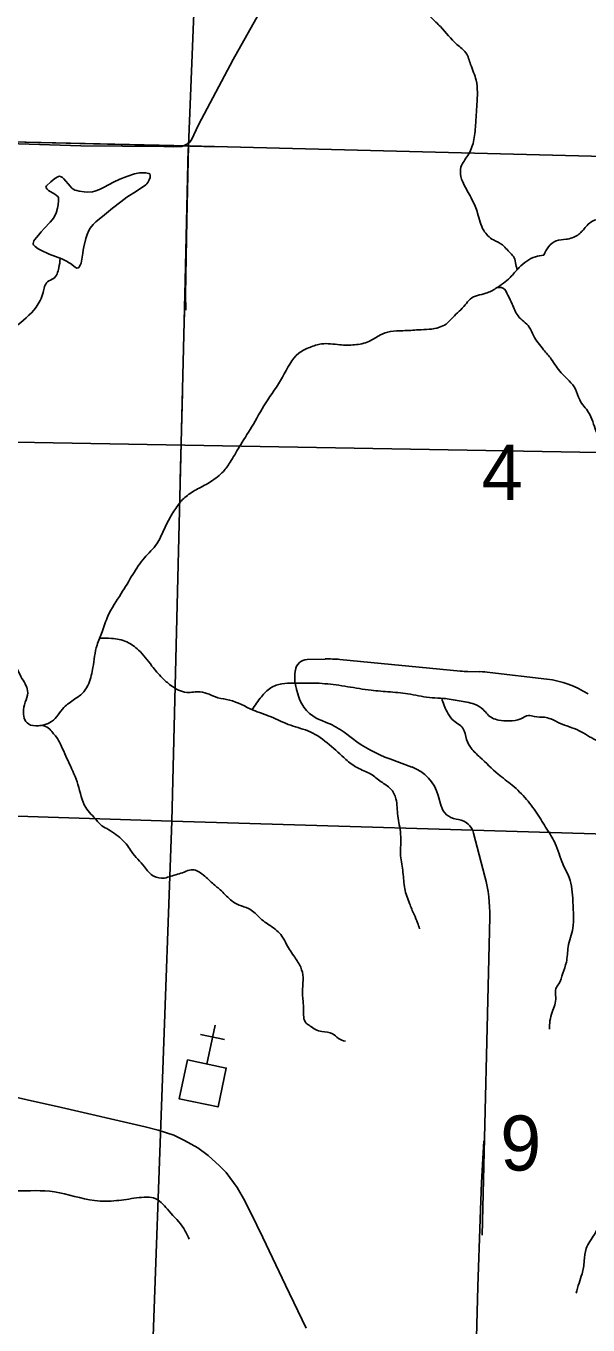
# Model space of a CAD drawing. Extents: x 1219626 to 1426462, y 456797 to 752399.
# Drawn here: x 1321681 to 1326274, y 680612 to 691235 of the extents above; entities that cross this region are included whole.
import ezdxf

# ---------------------------------------------------------------- set-up
doc = ezdxf.new("R2010")
doc.units = 0
for name, color, linetype in [('County Routes Highway Center Lines', 7, 'Continuous'), ('Culture', 7, 'Continuous'), ('Lakes and Ponds', 7, 'Continuous'), ('Local Roads Improved', 7, 'Continuous'), ('Masks', 7, 'Continuous'), ('Masks for Road Features', 7, 'Continuous'), ('Narrow River Creek and Branch and Slough', 7, 'Continuous'), ('Quad Borders', 7, 'Continuous'), ('Section Lines', 7, 'Continuous'), ('Section Numbers', 7, 'Continuous'), ('Uninventoried Roads and Features', 7, 'Continuous')]:
    doc.layers.add(name, color=color, linetype=linetype)

msp = doc.modelspace()

# ---------------------------------------------------------------- linework, layer by layer
at = {"layer": 'County Routes Highway Center Lines'}
msp.add_lwpolyline([(1323972, 680585), (1323803, 680937), (1323617, 681327), (1323567, 681429), (1323470, 681626), (1323408, 681737), (1323317, 681860), (1323264, 681914), (1323169, 681997), (1323086, 682060), (1322977, 682122), (1322890, 682163), (1322761, 682204), (1322654, 682233), (1321971, 682390), (1321691, 682454), (1320772, 682667)], dxfattribs=at)
at = {"layer": 'Culture'}
for p, q in [((1323107, 682987), (1323303, 682946)), ((1323159, 682746), (1323226, 683065))]:
    msp.add_line(p, q, dxfattribs=at)
msp.add_lwpolyline([(1323000, 682780), (1323318, 682713), (1323251, 682395), (1322933, 682462)], close=True, dxfattribs=at)
at = {"layer": 'Lakes and Ponds'}
msp.add_lwpolyline([(1321973, 689330), (1322013, 689312), (1322035, 689299), (1322044, 689292), (1322083, 689262), (1322092, 689257), (1322098, 689255), (1322107, 689256), (1322114, 689261), (1322124, 689279), (1322131, 689296), (1322138, 689328), (1322145, 689378), (1322148, 689403), (1322153, 689428), (1322171, 689496), (1322181, 689529), (1322195, 689562), (1322207, 689582), (1322231, 689613), (1322253, 689634), (1322322, 689691), (1322389, 689745), (1322457, 689798), (1322506, 689834), (1322584, 689884), (1322661, 689935), (1322670, 689944), (1322678, 689955), (1322689, 689977), (1322695, 689995), (1322696, 690007), (1322696, 690015), (1322692, 690025), (1322684, 690030), (1322658, 690035), (1322633, 690035), (1322610, 690033), (1322568, 690025), (1322505, 690005), (1322447, 689982), (1322396, 689958), (1322321, 689917), (1322283, 689898), (1322245, 689883), (1322225, 689879), (1322187, 689876), (1322158, 689878), (1322117, 689884), (1322097, 689889), (1322080, 689893), (1322071, 689897), (1322055, 689909), (1322041, 689924), (1321991, 689984), (1321979, 689996), (1321969, 690002), (1321955, 690006), (1321948, 690005), (1321941, 690002), (1321918, 689988), (1321884, 689960), (1321850, 689929), (1321845, 689922), (1321844, 689917), (1321845, 689911), (1321853, 689901), (1321865, 689891), (1321918, 689859), (1321930, 689850), (1321943, 689837), (1321946, 689831), (1321947, 689824), (1321946, 689806), (1321943, 689772), (1321938, 689745), (1321927, 689704), (1321918, 689685), (1321908, 689667), (1321878, 689630), (1321830, 689578), (1321806, 689552), (1321783, 689525), (1321767, 689505), (1321754, 689489), (1321746, 689477), (1321742, 689468), (1321739, 689456), (1321740, 689451), (1321743, 689445), (1321755, 689433), (1321780, 689414), (1321802, 689402), (1321872, 689370), (1321922, 689349), (1321973, 689330)], dxfattribs=at)
at = {"layer": 'Local Roads Improved'}
for points in [[(1323632, 691423), (1323373, 690962), (1323092, 690426), (1323034, 690305), (1323014, 690279), (1322989, 690266), (1322955, 690250), (1322890, 690246), (1322809, 690249), (1322130, 690255), (1319849, 690329)], [(1323008, 690259), (1322995, 689647), (1322986, 689040), (1322988, 688912)], [(1325312, 678335), (1325324, 678770), (1325330, 679313), (1325326, 679661), (1325330, 679775), (1325338, 679852), (1325346, 679904), (1325354, 680011), (1325360, 680405), (1325373, 680928), (1325394, 681477), (1325403, 681776), (1325418, 682020), (1325424, 682117)]]:
    msp.add_lwpolyline(points, dxfattribs=at)
at = {"layer": 'Masks'}
for p, q in [((1322973, 688794), (1323007, 690232)), ((1322959, 688238), (1322942, 687521))]:
    msp.add_line(p, q, dxfattribs=at)
at = {"layer": 'Masks for Road Features'}
msp.add_line((1319320, 690341), (1323246, 690248), dxfattribs=at)
at = {"layer": 'Narrow River Creek and Branch and Slough'}
for points in [[(1320129, 693398), (1320213, 693313), (1320313, 693232), (1320403, 693164), (1320480, 693105), (1320566, 693023), (1320675, 692937), (1320806, 692896), (1321001, 692865), (1321141, 692878), (1321336, 692842), (1321535, 692797), (1321653, 692720), (1321734, 692620), (1321843, 692466), (1321884, 692353), (1321897, 692262), (1321870, 692140), (1321789, 691995), (1321766, 691963), (1321739, 691941), (1321685, 691818), (1321630, 691719), (1321571, 691619), (1321558, 691524), (1321553, 691433), (1321508, 691365), (1321454, 691325), (1321408, 691266), (1321363, 691207), (1321309, 691139), (1321295, 691053), (1321295, 690980), (1321259, 690926), (1321236, 690894)], [(1331808, 691924), (1331768, 691890), (1331700, 691843), (1331591, 691789), (1331489, 691748), (1331435, 691707), (1331394, 691707), (1331319, 691727), (1331265, 691727), (1331204, 691653), (1331163, 691605), (1331068, 691585), (1331014, 691571), (1330919, 691530), (1330858, 691524), (1330796, 691503), (1330688, 691462), (1330491, 691415), (1330382, 691361), (1330240, 691299), (1330185, 691286), (1330090, 691279), (1330007, 691244), (1329952, 691183), (1329871, 691162), (1329721, 691176), (1329626, 691155), (1329552, 691101), (1329463, 691067), (1329389, 691074), (1329232, 691074), (1329137, 691081), (1329008, 691115), (1328940, 691135), (1328845, 691128), (1328757, 691142), (1328628, 691237), (1328533, 691319), (1328485, 691380), (1328411, 691468), (1328309, 691516), (1328234, 691570), (1328146, 691624), (1328037, 691645), (1327942, 691604), (1327840, 691543), (1327772, 691488), (1327677, 691386), (1327609, 691359), (1327501, 691291), (1327446, 691244), (1327392, 691183), (1327317, 691115), (1327256, 691020), (1327229, 690972), (1327148, 690945), (1327087, 690938), (1327059, 690986), (1327019, 691026), (1326985, 691033), (1326951, 691013), (1326917, 690945), (1326944, 690836), (1326951, 690782), (1326930, 690721), (1326896, 690639), (1326890, 690544), (1326869, 690428), (1326869, 690381), (1326842, 690306), (1326788, 690245), (1326754, 690204), (1326679, 690150), (1326632, 690096), (1326570, 690062), (1326523, 689994), (1326503, 689932), (1326503, 689871), (1326536, 689803), (1326570, 689729), (1326530, 689674), (1326482, 689654), (1326448, 689647), (1326380, 689654), (1326326, 689647), (1326251, 689586), (1326190, 689525), (1326095, 689491), (1326014, 689477), (1325952, 689430), (1325912, 689362)], [(1324589, 691669), (1324679, 691574), (1324786, 691467), (1324893, 691405), (1324994, 691303), (1325068, 691230), (1325203, 691084), (1325276, 691016), (1325315, 690920), (1325360, 690791), (1325366, 690594), (1325355, 690425), (1325338, 690290), (1325293, 690177), (1325236, 690081), (1325236, 690003), (1325265, 689929), (1325326, 689817), (1325372, 689704), (1325422, 689563), (1325501, 689485), (1325574, 689445), (1325613, 689406), (1325675, 689327), (1325687, 689271), (1325696, 689244)], [(1325912, 689362), (1325844, 689348), (1325712, 689260), (1325637, 689178), (1325522, 689090), (1325440, 689049), (1325311, 689002), (1325271, 688954), (1325169, 688852), (1325114, 688798), (1325060, 688771), (1324890, 688750), (1324761, 688743), (1324659, 688737), (1324578, 688709), (1324483, 688655), (1324367, 688628), (1324245, 688628), (1324096, 688635), (1324001, 688607), (1323912, 688560), (1323777, 688363), (1323641, 688152), (1323525, 687955), (1323424, 687792), (1323349, 687667), (1323294, 687592), (1323193, 687510), (1323084, 687449), (1322989, 687388), (1322921, 687313), (1322860, 687218), (1322806, 687109), (1322751, 687001), (1322649, 686885), (1322554, 686749), (1322459, 686593), (1322351, 686410), (1322303, 686280), (1322262, 686172), (1322228, 685988), (1322194, 685859), (1322154, 685791), (1322079, 685730), (1321991, 685662), (1321891, 685547), (1321830, 685520), (1321783, 685513), (1321701, 685527), (1321661, 685642), (1321695, 685799), (1321640, 685914), (1321586, 686023), (1321511, 686111), (1321403, 686200), (1321240, 686274), (1321151, 686315), (1321029, 686315), (1320880, 686302), (1320778, 686227), (1320710, 686152), (1320628, 686030), (1320608, 686003), (1320486, 685887), (1320364, 685826), (1320241, 685799), (1320092, 685772), (1319997, 685758), (1319902, 685772), (1319854, 685744), (1319807, 685683), (1319752, 685609), (1319698, 685554), (1319650, 685507), (1319569, 685459), (1319494, 685411), (1319454, 685323), (1319426, 685228), (1319399, 685106), (1319343, 685005), (1319221, 684916), (1319139, 684889), (1319010, 684875), (1318833, 684903), (1318643, 684950), (1318474, 685052), (1318338, 685113), (1318277, 685134), (1318141, 685120), (1318053, 685106), (1317991, 685127)], [(1320693, 688362), (1320792, 688413), (1320928, 688470), (1321114, 688534), (1321314, 688584), (1321478, 688663), (1321593, 688770), (1321764, 688935), (1321821, 689056), (1321857, 689142), (1321907, 689171), (1321950, 689256), (1321961, 689335)], [(1325974, 688511), (1325911, 688588), (1325828, 688704), (1325794, 688772), (1325702, 688864), (1325654, 688961), (1325620, 689034), (1325577, 689092), (1325534, 689097)], [(1330657, 681312), (1330560, 681321), (1330439, 681346), (1330323, 681394), (1330279, 681462), (1330250, 681530), (1330182, 681622), (1330052, 681728), (1329989, 681811), (1329907, 681888), (1329863, 681951), (1329839, 682072), (1329829, 682232), (1329834, 682382), (1329839, 682431), (1329844, 682494), (1329829, 682595), (1329839, 682702), (1329873, 682847), (1329897, 682988), (1329897, 683104), (1329882, 683230), (1329863, 683341), (1329858, 683477), (1329868, 683579), (1329873, 683724), (1329863, 683831), (1329839, 683898), (1329810, 683990), (1329761, 684131), (1329703, 684267), (1329645, 684364), (1329572, 684417), (1329466, 684495), (1329350, 684509), (1329287, 684524), (1329209, 684582), (1329161, 684708), (1329151, 684955), (1329180, 685100), (1329234, 685158), (1329243, 685207), (1329209, 685275), (1329200, 685338), (1329166, 685391), (1329132, 685488), (1329108, 685638), (1329069, 685720), (1329050, 685798), (1328992, 685866), (1328943, 685914), (1328904, 685943), (1328861, 685977), (1328832, 686045), (1328837, 686147), (1328837, 686277), (1328788, 686384), (1328740, 686461), (1328667, 686520), (1328551, 686568), (1328372, 686612), (1328256, 686645), (1328188, 686675), (1328041, 686716), (1327973, 686750), (1327833, 686774), (1327658, 686818), (1327513, 686876), (1327368, 686929), (1327261, 686973), (1327179, 687002), (1327121, 687002), (1327063, 686968), (1327019, 686920), (1326976, 686905), (1326913, 686934), (1326777, 687051), (1326695, 687162), (1326656, 687225), (1326588, 687278), (1326516, 687414), (1326448, 687569), (1326414, 687656), (1326404, 687734), (1326385, 687816), (1326341, 687920), (1326279, 688075), (1326206, 688177), (1326172, 688264), (1326056, 688399), (1325974, 688511)], [(1322284, 686230), (1322380, 686227), (1322505, 686198), (1322601, 686131), (1322711, 686001), (1322793, 685905), (1322865, 685843), (1322995, 685785), (1323105, 685790), (1323249, 685742), (1323345, 685722), (1323537, 685641), (1323677, 685588), (1323845, 685516), (1324003, 685463), (1324162, 685357), (1324296, 685237), (1324387, 685170), (1324498, 685117), (1324584, 685054), (1324661, 684997), (1324704, 684915), (1324719, 684776), (1324743, 684627), (1324743, 684449), (1324762, 684314), (1324776, 684180), (1324815, 684060), (1324853, 683968), (1324882, 683901), (1324897, 683853)], [(1326177, 680872), (1326201, 680954), (1326225, 681031), (1326244, 681136), (1326259, 681237), (1326326, 681353), (1326369, 681439), (1326431, 681531), (1326480, 681636), (1326542, 681728), (1326571, 681780), (1326552, 681881), (1326566, 682045), (1326561, 682179), (1326566, 682266), (1326542, 682434), (1326532, 682588), (1326532, 682756), (1326566, 682910), (1326590, 683078), (1326595, 683116), (1326643, 683155), (1326696, 683188), (1326777, 683236), (1326830, 683241), (1326931, 683265), (1327032, 683323), (1327113, 683405), (1327181, 683486), (1327195, 683563), (1327190, 683698), (1327181, 683742), (1327166, 683891), (1327128, 684035), (1327094, 684198), (1327022, 684338), (1326984, 684439), (1326955, 684515), (1326955, 684621), (1326989, 684679), (1326998, 684756), (1326989, 684837), (1326955, 684948), (1326931, 685020), (1326883, 685058), (1326772, 685126), (1326696, 685150), (1326585, 685236), (1326513, 685284), (1326475, 685328), (1326340, 685395), (1326201, 685472), (1326042, 685534), (1325970, 685568), (1325918, 685582), (1325836, 685587), (1325788, 685597), (1325725, 685568), (1325629, 685553), (1325543, 685558), (1325452, 685606), (1325418, 685645), (1325346, 685688), (1325221, 685717), (1325092, 685736), (1325000, 685741), (1324823, 685770), (1324659, 685789), (1324501, 685803), (1324311, 685832), (1324215, 685847), (1324032, 685861), (1323893, 685861), (1323864, 685861), (1323773, 685856), (1323681, 685823), (1323605, 685750), (1323528, 685644)], [(1325079, 685737), (1325098, 685679), (1325122, 685626), (1325165, 685564), (1325252, 685492), (1325281, 685400), (1325319, 685328), (1325391, 685256), (1325540, 685117), (1325655, 685026), (1325771, 684910), (1325867, 684780), (1325948, 684651), (1326006, 684550), (1326068, 684382), (1326121, 684271), (1326150, 684079), (1326155, 683959), (1326150, 683858), (1326112, 683704), (1326097, 683579), (1326068, 683488), (1326035, 683401), (1326011, 683363), (1326011, 683291), (1325982, 683171), (1325963, 683099), (1325958, 683031)], [(1324291, 682932), (1324234, 682956), (1324186, 682994), (1324099, 683013), (1324046, 683028), (1324003, 683057), (1323970, 683081), (1323950, 683191), (1323946, 683258), (1323941, 683359), (1323946, 683455), (1323926, 683537), (1323878, 683619), (1323811, 683724), (1323773, 683792), (1323677, 683878), (1323633, 683907), (1323542, 683989), (1323499, 684018), (1323422, 684046), (1323364, 684080), (1323278, 684162), (1323206, 684224), (1323119, 684301), (1323033, 684335), (1322975, 684316), (1322865, 684282), (1322812, 684267), (1322726, 684282), (1322649, 684359), (1322543, 684484), (1322510, 684532), (1322462, 684585), (1322341, 684671), (1322289, 684705), (1322260, 684738), (1322169, 684844), (1322106, 685032), (1322034, 685205), (1321962, 685363), (1321928, 685421), (1321900, 685454), (1321866, 685493), (1321812, 685516)], [(1324143, 678181), (1324021, 678188), (1323871, 678203), (1323707, 678203), (1323557, 678210), (1323378, 678217), (1323207, 678224), (1323042, 678238), (1322942, 678231), (1322785, 678274), (1322657, 678360), (1322585, 678424), (1322499, 678474), (1322335, 678496), (1322256, 678496), (1322171, 678553), (1322085, 678660), (1322014, 678775), (1321942, 678868), (1321849, 678932), (1321735, 679011), (1321528, 679204), (1321428, 679296), (1321328, 679425), (1321256, 679540), (1321235, 679647), (1321192, 679797), (1321178, 679897), (1321142, 679983), (1321092, 680154), (1321063, 680283), (1321020, 680462), (1321013, 680583), (1321006, 680655), (1321006, 680733), (1321020, 680833), (1321006, 680912), (1321006, 680969), (1320956, 681034), (1320913, 681105), (1320870, 681220), (1320863, 681370), (1320856, 681556), (1320856, 681656), (1320870, 681734), (1320877, 681791), (1320863, 681877), (1320856, 681963), (1320785, 682063), (1320692, 682235), (1320585, 682416), (1320542, 682480), (1320513, 682645), (1320485, 682773), (1320449, 682873), (1320363, 683016), (1320313, 683088), (1320227, 683159), (1320099, 683345), (1320063, 683452), (1319963, 683574), (1319913, 683695), (1319820, 683788), (1319784, 683888), (1319734, 683989), (1319591, 684039), (1319513, 684139), (1319463, 684296), (1319398, 684389), (1319348, 684510), (1319320, 684582), (1319248, 684703), (1319213, 684818), (1319170, 684854), (1319129, 684887)], [(1320877, 681801), (1320913, 681772), (1321006, 681708), (1321299, 681701), (1321599, 681708), (1321914, 681701), (1322242, 681629), (1322421, 681629), (1322585, 681651), (1322742, 681644), (1322850, 681544), (1322971, 681401), (1323014, 681315)]]:
    msp.add_spline(points, degree=3, dxfattribs=at)
at = {"layer": 'Quad Borders'}
msp.add_line((1301837, 688190), (1335517, 687580), dxfattribs=at)
at = {"layer": 'Section Lines'}
for p, q in [((1323218, 695412), (1323008, 690254)), ((1317779, 690377), (1323008, 690254)), ((1322874, 684731), (1323008, 690254)), ((1323008, 690254), (1328291, 690119)), ((1317663, 684900), (1322874, 684731)), ((1322689, 679654), (1322874, 684731)), ((1322874, 684731), (1328108, 684575))]:
    msp.add_line(p, q, dxfattribs=at)
at = {"layer": 'Uninventoried Roads and Features'}
for p, q in [((1323879, 685930), (1323882, 685964)), ((1323979, 686055), (1324125, 686058)), ((1324246, 686054), (1325231, 685960)), ((1325293, 685956), (1325391, 685954)), ((1325472, 685949), (1325938, 685893)), ((1323909, 685755), (1323890, 685821)), ((1324147, 685534), (1324084, 685560)), ((1324349, 685408), (1324281, 685459)), ((1324834, 685175), (1324655, 685241)), ((1325074, 684856), (1325050, 684941)), ((1325217, 684745), (1325196, 684749)), ((1325432, 684279), (1325339, 684635)), ((1325408, 681346), (1325471, 683946))]:
    msp.add_line(p, q, dxfattribs=at)
for centre, radius, start, end in [((1323982, 685955), 100, 91.4599, 174.9849), ((1324151, 685059), 1000, 84.5153, 91.4599), ((1325307, 686756), 800, 264.5153, 268.9764), ((1324178, 685904), 300, 174.9849, 196.0139), ((1325376, 685155), 800, 83.1574, 88.9764), ((1325843, 685099), 800, 57.3805, 83.1574), ((1324197, 685838), 300, 196.0139, 247.8255), ((1323921, 684979), 600, 53.1099, 67.8255), ((1325069, 686367), 1200, 233.1099, 249.7945), ((1324713, 684847), 350, 15.6688, 69.7945), ((1325218, 684897), 150, 195.6688, 261.3514), ((1325194, 684597), 150, 14.6336, 81.3514), ((1324271, 683976), 1200, 358.6025, 14.6336)]:
    msp.add_arc(centre, radius, start, end, dxfattribs=at)

# ---------------------------------------------------------------- texts
at = {"layer": 'Section Numbers'}
for s, p in [('4', (1325406, 687360)), ('9', (1325557, 681875))]:
    msp.add_text(s, height=450, rotation=359.9998, dxfattribs=at).set_placement(p)

doc.saveas('drawing.dxf')
